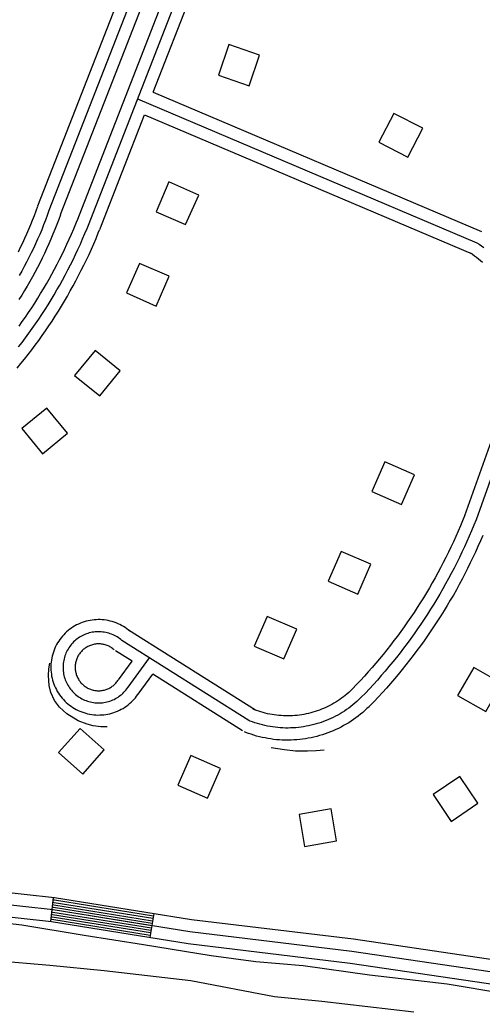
# Model space of a CAD drawing. Extents: x 3297735 to 3335592, y 670436 to 695807.
# Drawn here: x 3324714 to 3325285, y 686124 to 687349 of the extents above; entities that cross this region are included whole.
import ezdxf

# ---------------------------------------------------------------- set-up
doc = ezdxf.new("R2010")
doc.units = 0
for name, color, linetype in [('V-BLDG-OTLN', 7, 'Continuous'), ('V-ROAD-CNTR', 7, 'Continuous'), ('V-TOPO-SHOR', 7, 'Continuous')]:
    doc.layers.add(name, color=color, linetype=linetype)

msp = doc.modelspace()

# ---------------------------------------------------------------- linework, layer by layer
at = {"layer": 'V-BLDG-OTLN'}
for points in [[(3324972.3, 687318.9), (3324959.3, 687281), (3324997.2, 687268.1), (3325010.1, 687305.9)], [(3325157.5, 687198.4), (3325193, 687179.9), (3325211.5, 687215.4), (3325176, 687233.8)], [(3324898.3, 687149.1), (3324882.3, 687112.4), (3324918.9, 687096.4), (3324935, 687133)], [(3324861.9, 687048.6), (3324845.9, 687012), (3324882.6, 686995.9), (3324898.6, 687032.6)], [(3324807.1, 686941), (3324781.8, 686910), (3324812.8, 686884.8), (3324838.1, 686915.8)], [(3324747.7, 686869.7), (3324716.7, 686844.4), (3324742, 686813.4), (3324773, 686838.7)], [(3325185.4, 686750.7), (3325201.4, 686787.4), (3325164.7, 686803.4), (3325148.7, 686766.7)], [(3325131.6, 686640.1), (3325147.6, 686676.8), (3325110.9, 686692.8), (3325094.9, 686656.1)], [(3325040.1, 686559.9), (3325056.1, 686596.6), (3325019.4, 686612.5), (3325003.4, 686575.9)], [(3325274.6, 686549.4), (3325254.6, 686514.8), (3325289.2, 686494.8), (3325309.2, 686529.4)], [(3324762, 686444.3), (3324791.9, 686417.7), (3324818.5, 686447.6), (3324788.6, 686474.2)], [(3324945.9, 686387.9), (3324961.8, 686424.6), (3324925.1, 686440.5), (3324909.2, 686403.8)], [(3325257.4, 686414.8), (3325224.2, 686392.5), (3325246.4, 686359.3), (3325279.7, 686381.6)], [(3325059, 686367.9), (3325065.7, 686328.4), (3325105.2, 686335.2), (3325098.4, 686374.6)]]:
    msp.add_lwpolyline(points, close=True, dxfattribs=at)
at = {"layer": 'V-ROAD-CNTR'}
for p, q in [((3324755.3, 686265.3), (3324752, 686235.5)), ((3324879.5, 686245.5), (3324874.7, 686215.9))]:
    msp.add_line(p, q, dxfattribs=at)
for points in [[(3324900.4, 687540.9), (3324736.2, 687119.3)], [(3324914.4, 687535.5), (3324750.2, 687113.8)], [(3324928.4, 687530), (3324764.2, 687108.4)], [(3324784.8, 687101.2), (3324948.7, 687521.9)], [(3324798.8, 687095.8), (3324962.7, 687516.5)], [(3324878.8, 687259.9), (3324976.7, 687511)], [(3324878.8, 687259.9), (3325284.2, 687087.9)], [(3324859.6, 687251.8), (3325278.4, 687074.1)], [(3324812.8, 687090.3), (3324867.9, 687231.9)], [(3324867.9, 687231.9), (3325272.5, 687060.3)], [(3324736.1, 687118.9), (3324734, 687113.1), (3324731.8, 687107.3), (3324729.6, 687101.6), (3324727.3, 687096), (3324725, 687090.3), (3324722.5, 687084.7), (3324720, 687079.1), (3324717.4, 687073.6), (3324714.8, 687068), (3324712, 687062.5)], [(3324764.3, 687108.7), (3324762.2, 687102.7), (3324759.9, 687096.6), (3324757.5, 687090.6), (3324755.1, 687084.5), (3324752.5, 687078.5), (3324749.9, 687072.6), (3324747.3, 687066.6), (3324744.5, 687060.7), (3324741.7, 687054.9), (3324738.8, 687049), (3324735.9, 687043.3), (3324732.8, 687037.5), (3324729.7, 687031.8), (3324726.5, 687026.1), (3324723.3, 687020.5), (3324720, 687014.9), (3324716.6, 687009.3), (3324713.1, 687003.8)], [(3324750.2, 687113.8), (3324748.1, 687107.9), (3324745.9, 687102), (3324743.6, 687096.1), (3324741.2, 687090.2), (3324738.7, 687084.4), (3324736.2, 687078.6), (3324733.6, 687072.9), (3324731, 687067.1), (3324728.2, 687061.4), (3324725.4, 687055.8), (3324722.6, 687050.2), (3324719.6, 687044.6), (3324716.6, 687039), (3324713.5, 687033.5)], [(3324712.7, 686945.3), (3324717, 686950.9), (3324721.3, 686956.5), (3324725.4, 686962.2), (3324729.5, 686968), (3324733.6, 686973.8), (3324737.5, 686979.7), (3324741.5, 686985.6), (3324745.3, 686991.5), (3324749.1, 686997.5), (3324752.8, 687003.5), (3324756.4, 687009.6), (3324760, 687015.7), (3324763.5, 687021.8), (3324766.9, 687028), (3324770.2, 687034.2), (3324773.5, 687040.5), (3324776.7, 687046.8), (3324779.9, 687053.1), (3324782.9, 687059.5), (3324785.9, 687065.9), (3324788.9, 687072.3), (3324791.7, 687078.8), (3324794.5, 687085.3), (3324797.2, 687091.8), (3324798.8, 687095.8)], [(3324713.3, 686971), (3324717.3, 686976.6), (3324721.2, 686982.3), (3324725.1, 686988), (3324728.9, 686993.8), (3324732.6, 686999.6), (3324736.3, 687005.4), (3324739.9, 687011.3), (3324743.5, 687017.2), (3324747, 687023.2), (3324750.4, 687029.2), (3324753.7, 687035.2), (3324757, 687041.3), (3324760.2, 687047.4), (3324763.3, 687053.5), (3324766.4, 687059.7), (3324769.4, 687065.9), (3324772.3, 687072.2), (3324775.2, 687078.5), (3324778, 687084.8), (3324780.7, 687091.1), (3324783.3, 687097.5), (3324784.9, 687101.4)], [(3324711, 686919.1), (3324715.6, 686924.7), (3324720.1, 686930.4), (3324724.6, 686936.1), (3324729, 686941.8), (3324733.3, 686947.6), (3324737.6, 686953.5), (3324741.8, 686959.4), (3324745.9, 686965.3), (3324750, 686971.3), (3324754, 686977.3), (3324757.9, 686983.4), (3324761.8, 686989.6), (3324765.6, 686995.7), (3324769.3, 687001.9), (3324773, 687008.2), (3324776.5, 687014.5), (3324780, 687020.8), (3324783.5, 687027.2), (3324786.8, 687033.6), (3324790.1, 687040.1), (3324793.4, 687046.5), (3324796.5, 687053.1), (3324799.6, 687059.6), (3324802.6, 687066.2), (3324805.5, 687072.8), (3324808.3, 687079.5), (3324811.1, 687086.2), (3324812.7, 687090.1)], [(3325278.4, 687074.1), (3325281.3, 687072.2), (3325284.1, 687070.2), (3325286.9, 687068.1)], [(3325270, 687061.7), (3325272.8, 687059.8), (3325275.3, 687058), (3325277.9, 687056.1), (3325280.3, 687054.2), (3325282.8, 687052.2), (3325285.2, 687050.2)], [(3325331, 686926.8), (3325263.2, 686736.9)], [(3325345.1, 686921.7), (3325277.3, 686731.9)], [(3325263.4, 686737.4), (3325260.7, 686730.7), (3325258, 686724.2), (3325255.2, 686717.6), (3325252.3, 686711.1), (3325249.3, 686704.6), (3325246.3, 686698.1), (3325243.2, 686691.7), (3325240.1, 686685.3), (3325236.8, 686678.9), (3325233.5, 686672.6), (3325230.2, 686666.3), (3325226.7, 686660), (3325223.2, 686653.8), (3325219.7, 686647.6), (3325216, 686641.5), (3325212.3, 686635.4), (3325208.5, 686629.4), (3325204.7, 686623.3), (3325200.8, 686617.4), (3325196.8, 686611.4), (3325192.8, 686605.6), (3325188.7, 686599.7), (3325184.5, 686593.9), (3325180.3, 686588.2), (3325176, 686582.5), (3325171.7, 686576.8), (3325167.2, 686571.2), (3325162.8, 686565.6), (3325158.2, 686560.1), (3325153.6, 686554.7), (3325149, 686549.3), (3325144.3, 686543.9), (3325139.5, 686538.6), (3325134.7, 686533.4), (3325129.8, 686528.2), (3325124.8, 686523), (3325124, 686522.2)], [(3325277.3, 686731.9), (3325274.6, 686725.1), (3325271.8, 686718.3), (3325268.9, 686711.6), (3325266, 686704.9), (3325263, 686698.3), (3325259.9, 686691.7), (3325256.7, 686685.1), (3325253.5, 686678.6), (3325250.2, 686672), (3325246.8, 686665.6), (3325243.4, 686659.1), (3325239.8, 686652.7), (3325236.3, 686646.4), (3325232.6, 686640.1), (3325228.9, 686633.8), (3325225.1, 686627.5), (3325221.2, 686621.4), (3325217.3, 686615.2), (3325213.3, 686609.1), (3325209.2, 686603), (3325205.1, 686597), (3325200.9, 686591), (3325196.7, 686585.1), (3325192.3, 686579.2), (3325187.9, 686573.4), (3325183.5, 686567.6), (3325179, 686561.9), (3325174.4, 686556.2), (3325169.8, 686550.5), (3325165.1, 686545), (3325160.3, 686539.4), (3325155.5, 686533.9), (3325150.6, 686528.5), (3325145.7, 686523.1), (3325140.7, 686517.8), (3325135.6, 686512.6), (3325134.7, 686511.7)], [(3325285.6, 686712.5), (3325282.7, 686705.7), (3325279.7, 686698.8), (3325276.6, 686692), (3325273.4, 686685.3), (3325270.2, 686678.5), (3325266.9, 686671.8), (3325263.5, 686665.2), (3325260.1, 686658.6), (3325256.5, 686652), (3325253, 686645.4), (3325249.3, 686638.9), (3325245.5, 686632.5), (3325241.7, 686626.1), (3325237.9, 686619.7), (3325233.9, 686613.3), (3325229.9, 686607.1), (3325225.8, 686600.8), (3325221.7, 686594.6), (3325217.4, 686588.5), (3325213.2, 686582.3), (3325208.8, 686576.3), (3325204.4, 686570.3), (3325199.9, 686564.3), (3325195.3, 686558.4), (3325190.7, 686552.5), (3325186, 686546.7), (3325181.3, 686540.9), (3325176.5, 686535.2), (3325171.6, 686529.6), (3325166.7, 686524), (3325161.7, 686518.4), (3325156.6, 686512.9), (3325151.5, 686507.5), (3325146.4, 686502.1), (3325145.5, 686501.2)], [(3324849.9, 686594.2), (3324848.2, 686595.6), (3324846.2, 686597.1), (3324844.2, 686598.6), (3324842.1, 686599.9), (3324839.9, 686601.2), (3324837.6, 686602.3), (3324835.4, 686603.4), (3324833.1, 686604.4), (3324830.7, 686605.2), (3324828.3, 686606), (3324825.9, 686606.7), (3324823.4, 686607.3), (3324821, 686607.7), (3324818.5, 686608.1), (3324816, 686608.3), (3324813.4, 686608.5), (3324810.9, 686608.5), (3324808.4, 686608.4), (3324805.9, 686608.2), (3324803.4, 686607.9), (3324800.9, 686607.5), (3324798.5, 686607), (3324796, 686606.4), (3324793.6, 686605.7), (3324791.2, 686604.9), (3324788.9, 686604), (3324786.6, 686603), (3324784.3, 686601.9), (3324782.1, 686600.7), (3324780, 686599.4), (3324777.9, 686598), (3324775.8, 686596.5), (3324773.9, 686595), (3324772, 686593.3), (3324770.1, 686591.6), (3324768.4, 686589.8), (3324766.7, 686587.9), (3324765.1, 686586), (3324763.6, 686584), (3324762.2, 686581.9), (3324760.8, 686579.8), (3324759.6, 686577.6), (3324758.4, 686575.3), (3324757.4, 686573.1), (3324756.4, 686570.7), (3324755.6, 686568.4), (3324754.8, 686566), (3324754.2, 686563.5), (3324753.6, 686561.1), (3324753.2, 686558.6), (3324752.9, 686556.1), (3324752.6, 686553.6), (3324752.5, 686551.1), (3324752.5, 686548.6), (3324752.6, 686546.1), (3324752.8, 686543.6), (3324753.1, 686541.1), (3324753.5, 686538.6), (3324754.1, 686536.1), (3324754.7, 686533.7), (3324755.4, 686531.3), (3324756.2, 686528.9), (3324757.2, 686526.6), (3324758.2, 686524.3), (3324759.3, 686522), (3324760.5, 686519.8), (3324761.9, 686517.7), (3324763.3, 686515.6), (3324764.8, 686513.6), (3324766.3, 686511.6), (3324768, 686509.7), (3324769.7, 686507.9), (3324771.6, 686506.2), (3324773.4, 686504.5), (3324775.4, 686502.9), (3324777.4, 686501.4), (3324779.5, 686500), (3324781.6, 686498.7), (3324783.8, 686497.5), (3324786.1, 686496.4), (3324788.4, 686495.3), (3324790.7, 686494.4), (3324793.1, 686493.6), (3324795.5, 686492.8), (3324797.9, 686492.2), (3324800.1, 686491.7)], [(3324840.3, 686582.7), (3324838.9, 686583.9), (3324837.4, 686585), (3324835.8, 686586.1), (3324834.3, 686587.1), (3324832.6, 686588), (3324831, 686588.9), (3324829.3, 686589.7), (3324827.5, 686590.4), (3324825.8, 686591.1), (3324824, 686591.6), (3324822.2, 686592.1), (3324820.4, 686592.6), (3324818.5, 686592.9), (3324816.7, 686593.2), (3324814.8, 686593.4), (3324812.9, 686593.5), (3324811.1, 686593.5), (3324809.2, 686593.4), (3324807.3, 686593.3), (3324805.5, 686593.1), (3324803.6, 686592.8), (3324801.8, 686592.4), (3324799.9, 686592), (3324798.1, 686591.4), (3324796.4, 686590.8), (3324794.6, 686590.1), (3324792.9, 686589.4), (3324791.2, 686588.6), (3324789.6, 686587.7), (3324788, 686586.7), (3324786.4, 686585.7), (3324784.9, 686584.6), (3324783.4, 686583.4), (3324782, 686582.2), (3324780.6, 686580.9), (3324779.3, 686579.5), (3324778.1, 686578.2), (3324776.9, 686576.7), (3324775.8, 686575.2), (3324774.7, 686573.7), (3324773.7, 686572.1), (3324772.8, 686570.4), (3324771.9, 686568.8), (3324771.1, 686567.1), (3324770.4, 686565.3), (3324769.8, 686563.6), (3324769.2, 686561.8), (3324768.8, 686560), (3324768.4, 686558.1), (3324768, 686556.3), (3324767.8, 686554.4), (3324767.6, 686552.6), (3324767.5, 686550.7), (3324767.5, 686548.8), (3324767.6, 686547), (3324767.7, 686545.1), (3324768, 686543.2), (3324768.3, 686541.4), (3324768.7, 686539.5), (3324769.1, 686537.7), (3324769.7, 686535.9), (3324770.3, 686534.2), (3324771, 686532.4), (3324771.8, 686530.7), (3324772.6, 686529), (3324773.5, 686527.4), (3324774.5, 686525.8), (3324775.5, 686524.2), (3324776.6, 686522.7), (3324777.8, 686521.3), (3324779.1, 686519.9), (3324780.4, 686518.5), (3324781.7, 686517.2), (3324783.1, 686516), (3324784.6, 686514.8), (3324786.1, 686513.7), (3324787.6, 686512.6), (3324789.2, 686511.7), (3324790.9, 686510.7), (3324792.5, 686509.9), (3324794.2, 686509.1), (3324796, 686508.4), (3324797.8, 686507.8), (3324799.5, 686507.3), (3324801.4, 686506.8), (3324803.2, 686506.4)], [(3325004.9, 686496.5), (3324848.3, 686595.3)], [(3324996.9, 686483.8), (3324840.3, 686582.7)], [(3324830.7, 686571.2), (3324829.5, 686572.1), (3324828.5, 686572.9), (3324827.5, 686573.6), (3324826.5, 686574.3), (3324825.4, 686574.9), (3324824.3, 686575.5), (3324823.2, 686576), (3324822, 686576.5), (3324820.9, 686576.9), (3324819.7, 686577.3), (3324818.5, 686577.6), (3324817.3, 686577.9), (3324816.1, 686578.1), (3324814.9, 686578.3), (3324813.7, 686578.4), (3324812.4, 686578.5), (3324811.2, 686578.5), (3324810, 686578.4), (3324808.7, 686578.4), (3324807.5, 686578.2), (3324806.3, 686578), (3324805.1, 686577.8), (3324803.9, 686577.5), (3324802.7, 686577.1), (3324801.5, 686576.7), (3324800.4, 686576.3), (3324799.2, 686575.8), (3324798.1, 686575.2), (3324797, 686574.6), (3324796, 686574), (3324795, 686573.3), (3324794, 686572.6), (3324793, 686571.8), (3324792.1, 686571), (3324791.2, 686570.2), (3324790.3, 686569.3), (3324789.5, 686568.4), (3324788.7, 686567.4), (3324787.9, 686566.4), (3324787.2, 686565.4), (3324786.6, 686564.4), (3324786, 686563.3), (3324785.4, 686562.2), (3324784.9, 686561.1), (3324784.4, 686560), (3324784, 686558.8), (3324783.6, 686557.6), (3324783.3, 686556.4), (3324783.1, 686555.2), (3324782.8, 686554), (3324782.7, 686552.8), (3324782.6, 686551.5), (3324782.5, 686550.3), (3324782.5, 686549.1), (3324782.6, 686547.8), (3324782.7, 686546.6), (3324782.8, 686545.4), (3324783, 686544.2), (3324783.3, 686543), (3324783.6, 686541.8), (3324783.9, 686540.6), (3324784.3, 686539.4), (3324784.8, 686538.3), (3324785.3, 686537.2), (3324785.9, 686536), (3324786.5, 686535), (3324787.1, 686533.9), (3324787.8, 686532.9), (3324788.5, 686531.9), (3324789.3, 686530.9), (3324790.1, 686530), (3324791, 686529.1), (3324791.9, 686528.3), (3324792.8, 686527.5), (3324793.7, 686526.7), (3324794.7, 686525.9), (3324795.8, 686525.3), (3324796.8, 686524.6), (3324797.9, 686524), (3324799, 686523.4), (3324800.1, 686522.9), (3324801.3, 686522.5), (3324802.4, 686522.1), (3324803.6, 686521.7), (3324804.8, 686521.4), (3324806.3, 686521.1)], [(3324852.8, 686557), (3324832.3, 686570)], [(3324835.9, 686534.2), (3324852.8, 686557)], [(3324848, 686525.2), (3324874.4, 686561.1)], [(3324805.7, 686521.2), (3324807.2, 686520.9), (3324808.5, 686520.8), (3324809.7, 686520.7), (3324810.9, 686520.6), (3324812.1, 686520.6), (3324813.4, 686520.7), (3324814.6, 686520.8), (3324815.8, 686521), (3324817, 686521.2), (3324818.3, 686521.5), (3324819.4, 686521.8), (3324820.6, 686522.1), (3324821.8, 686522.6), (3324822.9, 686523), (3324824.1, 686523.5), (3324825.2, 686524.1), (3324826.2, 686524.7), (3324827.3, 686525.4), (3324828.3, 686526.1), (3324829.3, 686526.8), (3324830.2, 686527.6), (3324831.1, 686528.4), (3324832, 686529.3), (3324832.9, 686530.2), (3324833.7, 686531.1), (3324834.5, 686532.1), (3324835.2, 686533.1), (3324835.6, 686533.7)], [(3324860.1, 686516.3), (3324878.2, 686541)], [(3324988.9, 686471.1), (3324878.2, 686541)], [(3324803.2, 686506.4), (3324805, 686506.1), (3324806.9, 686505.9), (3324808.8, 686505.7), (3324810.6, 686505.6), (3324812.5, 686505.6), (3324814.4, 686505.7), (3324816.3, 686505.9), (3324818.1, 686506.1), (3324820, 686506.5), (3324821.8, 686506.9), (3324823.6, 686507.4), (3324825.4, 686507.9), (3324827.2, 686508.6), (3324828.9, 686509.3), (3324830.6, 686510), (3324832.3, 686510.9), (3324833.9, 686511.8), (3324835.5, 686512.8), (3324837, 686513.9), (3324838.5, 686515), (3324840, 686516.2), (3324841.4, 686517.4), (3324842.7, 686518.7), (3324844, 686520.1), (3324845.2, 686521.5), (3324846.4, 686523), (3324847.5, 686524.5), (3324848, 686525.2)], [(3325124.3, 686522.5), (3325122.2, 686520.4), (3325120.1, 686518.5), (3325117.9, 686516.6), (3325115.8, 686514.8), (3325113.6, 686513.1), (3325111.3, 686511.4), (3325109, 686509.7), (3325106.6, 686508.1), (3325104.3, 686506.6), (3325101.8, 686505.2), (3325099.4, 686503.8), (3325096.9, 686502.4), (3325094.4, 686501.1), (3325091.8, 686499.9), (3325089.2, 686498.8), (3325086.6, 686497.7), (3325084, 686496.7), (3325081.3, 686495.7), (3325078.6, 686494.8), (3325075.9, 686494), (3325073.2, 686493.3), (3325070.4, 686492.6), (3325067.7, 686492), (3325064.9, 686491.4), (3325062.1, 686491), (3325059.3, 686490.6), (3325056.5, 686490.2), (3325053.7, 686490), (3325050.9, 686489.8), (3325048, 686489.6), (3325045.2, 686489.6), (3325042.4, 686489.6), (3325039.6, 686489.7), (3325036.7, 686489.9), (3325033.9, 686490.1), (3325031.1, 686490.4), (3325028.3, 686490.8), (3325025.5, 686491.2), (3325022.7, 686491.7), (3325020, 686492.3), (3325017.2, 686492.9), (3325014.5, 686493.7), (3325011.8, 686494.4), (3325009.1, 686495.3), (3325006.4, 686496.2), (3325003.7, 686497.2), (3325002.4, 686497.7)], [(3324800.7, 686491.6), (3324802.9, 686491.3), (3324805.4, 686490.9), (3324807.9, 686490.7), (3324810.4, 686490.6), (3324812.9, 686490.7), (3324815.4, 686490.8), (3324817.9, 686491), (3324820.4, 686491.3), (3324822.9, 686491.8), (3324825.3, 686492.3), (3324827.8, 686492.9), (3324830.2, 686493.7), (3324832.5, 686494.5), (3324834.9, 686495.5), (3324837.1, 686496.5), (3324839.4, 686497.7), (3324841.6, 686498.9), (3324843.7, 686500.3), (3324845.8, 686501.7), (3324847.8, 686503.2), (3324849.7, 686504.8), (3324851.6, 686506.5), (3324853.4, 686508.2), (3324855.1, 686510), (3324856.8, 686511.9), (3324858.4, 686513.9), (3324859.8, 686515.9), (3324860.4, 686516.8)], [(3325134.7, 686511.7), (3325132.4, 686509.5), (3325130.1, 686507.3), (3325127.7, 686505.2), (3325125.2, 686503.1), (3325122.7, 686501.2), (3325120.1, 686499.2), (3325117.5, 686497.4), (3325114.9, 686495.6), (3325112.2, 686493.9), (3325109.4, 686492.2), (3325106.6, 686490.6), (3325103.8, 686489.1), (3325101, 686487.7), (3325098.1, 686486.3), (3325095.1, 686485), (3325092.2, 686483.8), (3325089.2, 686482.6), (3325086.2, 686481.5), (3325083.1, 686480.5), (3325080.1, 686479.6), (3325077, 686478.8), (3325073.9, 686478), (3325070.7, 686477.3), (3325067.6, 686476.7), (3325064.4, 686476.1), (3325061.3, 686475.7), (3325058.1, 686475.3), (3325054.9, 686475), (3325051.7, 686474.8), (3325048.5, 686474.7), (3325045.3, 686474.6), (3325042.1, 686474.6), (3325038.9, 686474.7), (3325035.7, 686474.9), (3325032.5, 686475.2), (3325029.3, 686475.5), (3325026.1, 686475.9), (3325023, 686476.4), (3325019.8, 686477), (3325016.7, 686477.6), (3325013.6, 686478.4), (3325010.5, 686479.2), (3325007.4, 686480.1), (3325004.4, 686481.1), (3325001.3, 686482.1), (3324998.3, 686483.2), (3324996.9, 686483.8)], [(3325145.2, 686500.9), (3325142.7, 686498.5), (3325140.1, 686496.1), (3325137.4, 686493.8), (3325134.6, 686491.5), (3325131.8, 686489.3), (3325129, 686487.1), (3325126.1, 686485.1), (3325123.1, 686483), (3325120.1, 686481.1), (3325117, 686479.3), (3325113.9, 686477.5), (3325110.8, 686475.8), (3325107.6, 686474.2), (3325104.3, 686472.7), (3325101.1, 686471.2), (3325097.8, 686469.8), (3325094.4, 686468.6), (3325091, 686467.4), (3325087.6, 686466.2), (3325084.2, 686465.2), (3325080.8, 686464.2), (3325077.3, 686463.4), (3325073.8, 686462.6), (3325070.3, 686461.9), (3325066.8, 686461.3), (3325063.2, 686460.8), (3325059.7, 686460.4), (3325056.1, 686460.1), (3325052.5, 686459.8), (3325049, 686459.7), (3325045.4, 686459.6), (3325041.8, 686459.6), (3325038.2, 686459.7), (3325034.7, 686459.9), (3325031.1, 686460.2), (3325027.5, 686460.6), (3325024, 686461.1), (3325020.5, 686461.6), (3325016.9, 686462.3), (3325013.4, 686463), (3325010, 686463.8), (3325006.5, 686464.7), (3325003.1, 686465.7), (3324999.7, 686466.8), (3324996.3, 686468), (3324993, 686469.2), (3324991.4, 686469.8)], [(3324105.2, 686358.6), (3324115, 686352.4), (3324132.3, 686348.2), (3324372.5, 686310.4), (3324532, 686289.9), (3324757.2, 686265.1), (3324926.1, 686238), (3325126, 686214), (3325412, 686171.8), (3325415.2, 686169.8), (3325506, 686155.4), (3325616.3, 686146.9), (3325687.4, 686131.6), (3325710.7, 686130.6), (3325742.3, 686132.2), (3325774.2, 686152.6), (3325806.5, 686187.1), (3325847.1, 686259.7), (3325884.1, 686322.6), (3325944.5, 686436.2), (3325946, 686486.2)], [(3324088.6, 686351.4), (3324109.1, 686338.4), (3324129.4, 686333.5), (3324370.4, 686295.5), (3324530.2, 686275), (3324755.2, 686250.3), (3324924.1, 686223.1), (3325124, 686199.1), (3325406.8, 686157.4)], [(3324090.3, 686332.5), (3324103.2, 686324.4), (3324126.4, 686318.8), (3324368.3, 686280.7), (3324528.5, 686260.1), (3324753.2, 686235.4), (3324922, 686208.2), (3325122.1, 686184.3), (3325401.6, 686143)], [(3324755, 686262.4), (3324756.8, 686262.2), (3324879, 686242.5)], [(3324753.7, 686250.4), (3324755.2, 686250.3), (3324877.1, 686230.7)], [(3324754, 686253.4), (3324755.6, 686253.2), (3324877.6, 686233.6)], [(3324754.3, 686256.4), (3324756, 686256.2), (3324878, 686236.6)], [(3324754.6, 686259.4), (3324756.4, 686259.2), (3324878.5, 686239.5)], [(3324752.3, 686238.5), (3324753.6, 686238.4), (3324875.2, 686218.8)], [(3324752.7, 686241.5), (3324754, 686241.3), (3324875.6, 686221.8)], [(3324753, 686244.5), (3324754.4, 686244.3), (3324876.1, 686224.7)], [(3324753.3, 686247.5), (3324754.8, 686247.3), (3324876.6, 686227.7)]]:
    msp.add_lwpolyline(points, dxfattribs=at)
at = {"layer": 'V-TOPO-SHOR'}
for points in [[(3324822.1, 686476), (3324814.1, 686476.2), (3324804.7, 686477.3), (3324797.5, 686479.5), (3324786.4, 686483.6), (3324772.1, 686492.2), (3324763.1, 686500.2), (3324757, 686508.7), (3324752.5, 686518.3), (3324750.4, 686527.1), (3324749.4, 686539.3), (3324750.2, 686547.8), (3324751.2, 686554.8)], [(3325089.8, 686447.4), (3325079.9, 686446.3), (3325069.1, 686446.2), (3325054.6, 686446.2), (3325041, 686447.5), (3325024.4, 686450.1)], [(3324620.5, 686242.7), (3324716.7, 686231.4), (3324793.8, 686218.6), (3324866.9, 686207.1), (3324950.2, 686193.7), (3325005.5, 686186.1), (3325064.1, 686181.3), (3325146, 686169.9), (3325241.6, 686158.6), (3325310.5, 686147.1)], [(3325200.4, 686123.4), (3325087.1, 686136.6), (3325028.4, 686142.7), (3324925.3, 686162.1), (3324818.2, 686174.6), (3324751.3, 686181.4), (3324683.8, 686186.8)]]:
    msp.add_lwpolyline(points, dxfattribs=at)

doc.saveas('drawing.dxf')
